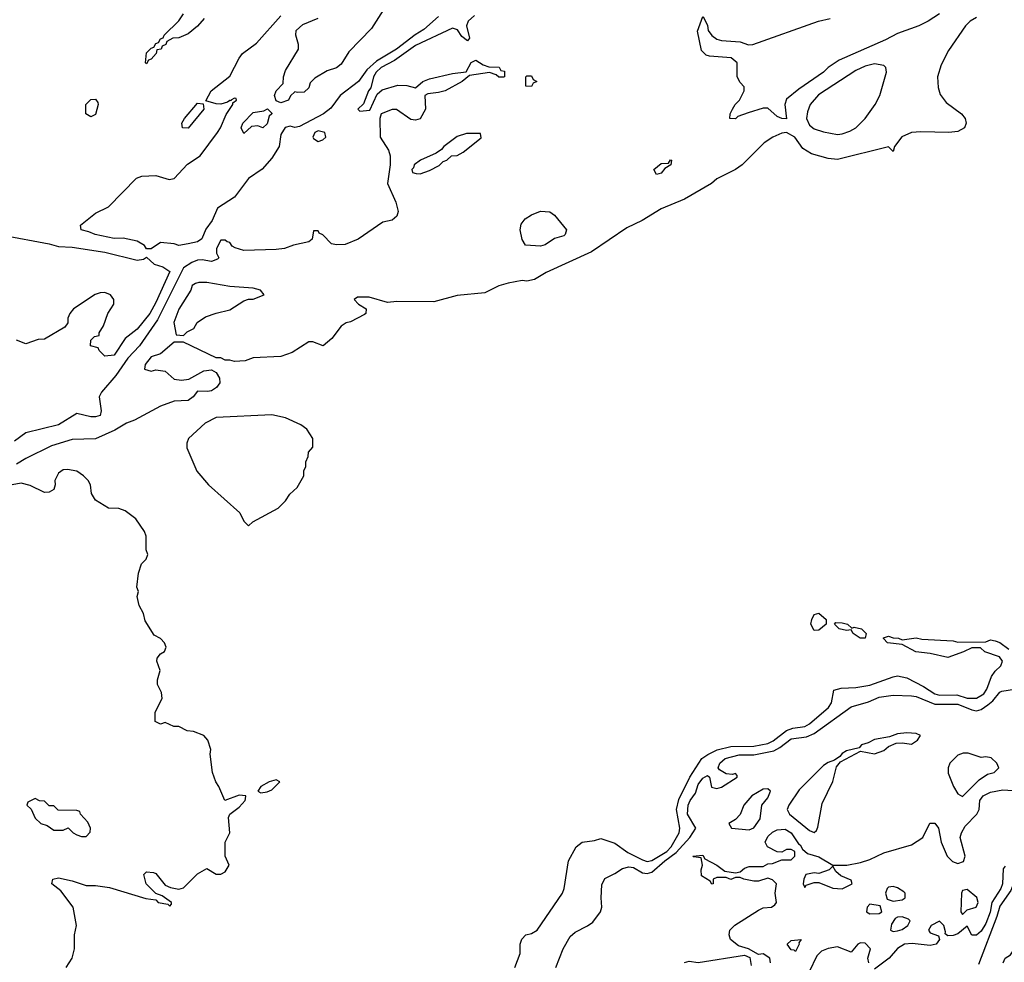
# Model space of a CAD drawing. Header units: inches. Extents: x 2348352 to 2479776, y 460422 to 613655.
# Tile 382 of 590: x 2432383 to 2436630, y 542512 to 546576. Entities that reach past the tile are written whole.
import ezdxf

# ---------------------------------------------------------------- set-up
doc = ezdxf.new("R2010")
doc.units = ezdxf.units.IN
doc.header["$MEASUREMENT"] = 0
doc.layers.add('C4534', color=7, linetype='Continuous')

msp = doc.modelspace()

# ---------------------------------------------------------------- linework, layer by layer
at = {"layer": 'C4534', "color": 4}
for points, elevation in [([(2433984.2, 546670), (2433901.1, 546538.9), (2433802.3, 546437.7), (2433770, 546384), (2433750, 546369), (2433710, 546355.3), (2433656, 546324), (2433636, 546304), (2433630, 546282), (2433610, 546264), (2433582, 546262), (2433570, 546266), (2433551.6, 546248.4), (2433542, 546230), (2433510, 546218), (2433490, 546226), (2433482, 546250), (2433488.7, 546270), (2433519, 546301), (2433521.2, 546330), (2433530, 546358), (2433585.6, 546450), (2433586.3, 546470), (2433574, 546510), (2433576, 546530), (2433604.7, 546555.3), (2433670, 546582.4)], 24), ([(2434345.1, 546594.9), (2434317.3, 546570), (2434310.6, 546550), (2434323.6, 546496.4), (2434315.3, 546484.7), (2434290, 546503.7), (2434272, 546532), (2434250, 546539.5), (2434090, 546465.4), (2434000, 546400), (2433942.6, 546370), (2433920.8, 546350), (2433909.1, 546330), (2433897.6, 546282.4), (2433888.2, 546270), (2433866.4, 546213.6), (2433842, 546190), (2433850, 546182), (2433894, 546186), (2433924.5, 546255.5), (2433946.6, 546273.4), (2434013.7, 546293.7), (2434053, 546293), (2434090, 546282), (2434122, 546310), (2434150, 546322), (2434250, 546344.9), (2434308.7, 546351.3), (2434330, 546392), (2434350, 546402), (2434382, 546382), (2434407.3, 546372.7), (2434451.6, 546371.6), (2434458, 546358), (2434474, 546354), (2434474, 546330), (2434470, 546328), (2434450, 546328), (2434438, 546338), (2434410, 546348), (2434323.6, 546336.4), (2434292, 546310), (2434218, 546270), (2434190, 546262), (2434142.8, 546257.2), (2434131.1, 546248.9), (2434133.4, 546190), (2434110, 546149.3), (2434090, 546143.7), (2434070, 546146), (2434008.9, 546188.9), (2433990, 546189), (2433942, 546170), (2433936, 546150), (2433938.4, 546070), (2433973.5, 546013.5), (2433981.3, 545990), (2433980.8, 545950), (2433970.2, 545870), (2434006, 545790), (2434015.3, 545750), (2434010.2, 545729.8), (2433999.9, 545720.1), (2433990, 545712.3), (2433950, 545703.7), (2433842.8, 545630), (2433787.6, 545607.6), (2433750, 545605.1), (2433728.7, 545610), (2433690, 545648), (2433675.3, 545655.3), (2433670, 545666), (2433650, 545666), (2433644.7, 545630), (2433630, 545619), (2433564.5, 545604.5), (2433524.7, 545590), (2433490, 545585.3), (2433350, 545580.7), (2433312, 545592), (2433300.1, 545600.1), (2433290, 545615.3), (2433278, 545618), (2433270, 545626), (2433250, 545626), (2433232, 545590), (2433232, 545570), (2433242, 545550), (2433236, 545544), (2433210, 545533.2), (2433170, 545540.7), (2433150, 545539.6), (2433126, 545530), (2433090, 545506), (2432978.1, 545281.9), (2432900.3, 545170), (2432850, 545116.9), (2432797.5, 545042.5), (2432735.5, 544970), (2432725.5, 544950), (2432734.8, 544890), (2432730, 544869.2), (2432710, 544863.7), (2432690, 544864.5), (2432630, 544878), (2432550, 544829.6), (2432410, 544795.1), (2432360.7, 544759.3)], 32), ([(2436510, 546586), (2436483, 546570), (2436462, 546550), (2436390, 546444), (2436358, 546382), (2436342, 546330), (2436344.5, 546284.5), (2436353.4, 546253.4), (2436379.9, 546219.9), (2436444.7, 546170), (2436461, 546150), (2436466, 546130), (2436458, 546110), (2436430, 546094), (2436390.7, 546089.3), (2436270, 546092.7), (2436230, 546089.4), (2436188.2, 546071.8), (2436156, 546030), (2436150, 546008), (2436130, 546028), (2435910, 545974), (2435870, 545977.2), (2435798.6, 545998.6), (2435760.9, 546020.9), (2435726.6, 546070), (2435690, 546089.6), (2435670, 546087), (2435631, 546070), (2435594.6, 546045.4), (2435498.8, 545950), (2435471, 545930), (2435390.4, 545889.6), (2435366.8, 545870), (2435250, 545802.9), (2435150, 545761.3), (2435067.7, 545710), (2435001.6, 545678.4), (2434850, 545575.6), (2434653.2, 545486.8), (2434603.5, 545456.5), (2434570.7, 545449.3), (2434550, 545452.3), (2434490, 545440.9), (2434450, 545429.4), (2434390, 545398), (2434270, 545387), (2434170, 545359.5), (2434010, 545360.5), (2433970, 545356.2), (2433890, 545379.5), (2433840.7, 545379.3), (2433826, 545370), (2433844.7, 545350), (2433878, 545330), (2433876, 545310), (2433870, 545305.2), (2433810, 545274), (2433790.8, 545269.2), (2433770, 545255.3), (2433730, 545202), (2433692, 545170), (2433647.3, 545187.3), (2433630, 545188), (2433558, 545142), (2433510, 545124), (2433390, 545118), (2433355.3, 545104.7), (2433310, 545102), (2433290, 545108.7), (2433270, 545108.7), (2433250, 545118), (2433230, 545118), (2433090, 545186), (2433050, 545186), (2432990, 545135.3), (2432950, 545122), (2432924.7, 545090), (2432922, 545070), (2432950, 545061), (2432970, 545066), (2433010, 545061), (2433050, 545026.8), (2433081.6, 545021.6), (2433113.3, 545026.7), (2433177.1, 545062.9), (2433210, 545066.4), (2433230, 545054.8), (2433244.6, 545030), (2433245.8, 545010), (2433232.6, 544990), (2433210, 544976.2), (2433192.9, 544972.9), (2433150, 544975.1), (2433131.5, 544950), (2433110, 544934), (2433050, 544932), (2432991, 544910), (2432878, 544850), (2432843.4, 544836.6), (2432794, 544806), (2432710, 544769.6), (2432610, 544766), (2432520.7, 544739.3), (2432410, 544683.7), (2432370, 544659.5)], 36), ([(2434190, 546589.5), (2434125.9, 546534.1), (2434088.6, 546511.4), (2434008.4, 546450), (2433922.1, 546397.9), (2433880.5, 546359.5), (2433844.4, 546310), (2433765.5, 546250), (2433725.1, 546194.9), (2433694, 546170), (2433590, 546115.8), (2433570, 546111.3), (2433550, 546116.9), (2433527.8, 546112.2), (2433510, 546082), (2433501.6, 546030), (2433470, 545979.5), (2433428.5, 545931.5), (2433370, 545892.3), (2433310, 545811.8), (2433235.9, 545764.1), (2433213, 545710), (2433186.6, 545673.4), (2433168.7, 545631.3), (2433150, 545618.4), (2433109.3, 545609.3), (2433070, 545602.7), (2433050, 545609.2), (2432990, 545615.3), (2432950, 545589), (2432930, 545588), (2432922, 545602), (2432890, 545620.9), (2432830, 545634), (2432790, 545632.7), (2432708.7, 545650), (2432682, 545662), (2432648, 545670), (2432646, 545690), (2432710, 545742), (2432766, 545770), (2432887.3, 545892.7), (2432910, 545902), (2432970, 545904.7), (2433027.1, 545887.1), (2433050, 545891.3), (2433106.3, 545953.7), (2433160.9, 545990), (2433236.9, 546090), (2433249.6, 546110), (2433273, 546167), (2433302, 546210), (2433302, 546218), (2433318, 546230), (2433316.4, 546236.4), (2433310, 546238), (2433294, 546230), (2433294, 546226), (2433290, 546228), (2433279.8, 546220.2), (2433250, 546212.7), (2433230, 546213.2), (2433186, 546226), (2433209.2, 546270), (2433290, 546333.4), (2433329.7, 546410.3), (2433344.5, 546430), (2433404.2, 546475.8), (2433510, 546592.7)], 28), ([(2433178.8, 546581.2), (2433150, 546549), (2433110, 546515.3), (2433070, 546498), (2433043.6, 546496.4), (2433018, 546482), (2433014, 546470), (2432998, 546462), (2432994, 546450), (2432974, 546446), (2432972, 546430), (2432950, 546406), (2432938, 546402), (2432930, 546386), (2432926, 546390), (2432930, 546434), (2432950, 546454), (2432962, 546458), (2432970, 546474), (2432982, 546478), (2432990, 546494), (2433002, 546498), (2433006, 546510), (2433070, 546572), (2433090, 546602)], 28), ([(2436350, 546602), (2436302, 546570), (2436262, 546550), (2436170, 546517.2), (2436118, 546490), (2435918, 546402), (2435870.4, 546369.6), (2435850, 546349.5), (2435743.1, 546276.9), (2435690, 546234), (2435683, 546210), (2435690, 546149.6), (2435669.7, 546149.7), (2435650, 546159.3), (2435610, 546195.3), (2435590, 546195.3), (2435525.4, 546174.6), (2435481, 546159), (2435470, 546148.7), (2435446, 546150), (2435448, 546170), (2435458, 546190), (2435469.1, 546210.9), (2435488, 546230), (2435508, 546270), (2435507.3, 546287.3), (2435490, 546306), (2435478, 546330), (2435478, 546390), (2435452.3, 546412.3), (2435359, 546419), (2435344, 546424), (2435324, 546444), (2435307, 546527), (2435329, 546590)], 32), ([(2435331, 546590), (2435350, 546552), (2435353, 546530), (2435368.5, 546508.5), (2435390, 546493), (2435410, 546486.7), (2435490, 546481), (2435527.3, 546467.3), (2435546, 546470), (2435828, 546570), (2435878.6, 546581.4)], 32), ([(2432310, 545647.2), (2432510, 545610.3), (2432550, 545598), (2432610, 545596.1), (2432750, 545573.4), (2432890, 545538.9), (2432916.9, 545543.1), (2432930, 545552), (2432962.5, 545522.5), (2433001, 545510), (2433030.3, 545490), (2432970, 545357.2), (2432943.8, 545310), (2432890, 545242), (2432838.5, 545201.5), (2432790, 545129.2), (2432750, 545126), (2432726, 545150), (2432722, 545162), (2432688.7, 545170), (2432690, 545194), (2432706, 545210), (2432726, 545214), (2432726, 545226), (2432744, 545256), (2432762.7, 545310), (2432789.2, 545350), (2432789.2, 545370), (2432775.3, 545390), (2432750, 545400.7), (2432730, 545398.4), (2432708.8, 545391.2), (2432614.8, 545330), (2432598.8, 545310), (2432590.8, 545290), (2432590.7, 545269.3), (2432578, 545250), (2432490, 545199), (2432462.8, 545197.2), (2432410, 545179), (2432370, 545194)], 28), ([(2432584, 542490), (2432609.2, 542530), (2432619, 542570), (2432619, 542630), (2432628.7, 542670), (2432613.2, 542750), (2432560.2, 542820.2), (2432522, 542850), (2432526, 542870), (2432550, 542876), (2432610, 542862.8), (2432670, 542842.8), (2432710, 542842.8), (2432770, 542834), (2432927.3, 542787.3), (2432970, 542781), (2432981, 542770), (2433022, 542762), (2433030, 542754), (2433038, 542762), (2433038, 542770), (2432998, 542798), (2432970, 542808), (2432928.7, 542850), (2432918, 542890), (2432930, 542902), (2432959.6, 542899.6), (2432970, 542894), (2433010, 542844.7), (2433034, 542834), (2433070, 542827.7), (2433090, 542833.4), (2433150, 542893.4), (2433190, 542916), (2433230, 542892), (2433250, 542892), (2433270, 542902), (2433286, 542930), (2433268.7, 542970), (2433269.2, 543030), (2433289, 543070), (2433283.7, 543136.3), (2433289.3, 543150.7), (2433330, 543180.7), (2433356, 543210), (2433357.2, 543217.2), (2433358, 543230), (2433330, 543233.2), (2433268, 543210), (2433242, 543270), (2433228.7, 543290), (2433215.3, 543330), (2433204, 543410), (2433208, 543430), (2433195.3, 543470), (2433178, 543490), (2433132.7, 543507.3), (2433106, 543510), (2433070, 543528), (2433048.4, 543528.4), (2433010, 543546), (2432990, 543538), (2432968, 543550), (2432968, 543590), (2432998, 543650), (2432994.6, 543674.6), (2432978, 543710), (2432978, 543730), (2432988.7, 543770), (2432975.3, 543810), (2432976.4, 543823.6), (2432990, 543842), (2433008.4, 543851.6), (2433015.3, 543870), (2433008, 543890), (2432990, 543908), (2432963.1, 543923.1), (2432924.7, 543984.7), (2432916.5, 544016.5), (2432899, 544050), (2432889.1, 544089.1), (2432895.3, 544110), (2432888.7, 544130), (2432895.3, 544190), (2432908.7, 544230), (2432928, 544250), (2432935.3, 544270), (2432928.7, 544290), (2432928.7, 544350), (2432922, 544370), (2432884.7, 544424.7), (2432838, 544458), (2432810, 544468.7), (2432766, 544470), (2432710, 544504), (2432692.9, 544532.9), (2432689, 544570), (2432679, 544590), (2432659, 544610), (2432630, 544629.3), (2432590, 544637.4), (2432570, 544635.8), (2432550, 544620.9), (2432534.8, 544590), (2432536, 544570), (2432531, 544550), (2432510, 544539.3), (2432490, 544538), (2432428.3, 544568.3), (2432390, 544578.2), (2432350.6, 544570)], 44), ([(2434519, 542490), (2434542, 542550), (2434542, 542590), (2434548.4, 542611.6), (2434566, 542630), (2434590, 542636), (2434615.3, 542650), (2434723.7, 542810), (2434731.8, 542830), (2434749.6, 542950), (2434783.7, 543010), (2434809.7, 543030.3), (2434862.5, 543037.5), (2434890, 543046), (2434950, 543024.9), (2435005.5, 542985.5), (2435070, 542953.7), (2435090, 542946.3), (2435110, 542950.3), (2435174.5, 542990), (2435192.8, 543010), (2435227.2, 543070), (2435230.9, 543090), (2435216.5, 543170), (2435226.6, 543213.4), (2435273.3, 543310), (2435326, 543390), (2435351.8, 543408.2), (2435391.6, 543428.4), (2435450, 543442.9), (2435550, 543444.1), (2435610, 543455.8), (2435632.7, 543467.3), (2435690, 543511.8), (2435718.5, 543521.5), (2435770, 543528.9), (2435790, 543540.4), (2435871.6, 543610), (2435885.1, 543630), (2435894.6, 543685.4), (2435926.6, 543693.4), (2435990, 543696.4), (2436050, 543707.4), (2436150, 543743.1), (2436170, 543747.2), (2436210, 543738.4), (2436281.5, 543701.5), (2436330, 543668.9), (2436350, 543664), (2436425, 543664.9), (2436470, 543650.3), (2436510, 543650.3), (2436541.6, 543670), (2436554.3, 543690), (2436575.1, 543744.9), (2436590, 543767.3), (2436615.3, 543790), (2436622, 543810), (2436609, 543829), (2436546, 543850), (2436527.3, 543867.3), (2436490, 543868), (2436454, 543850), (2436386.6, 543826.6), (2436310, 543844), (2436248, 543850), (2436190, 543882), (2436126, 543890), (2436108.4, 543908.4), (2436108.4, 543911.6), (2436130, 543918), (2436150, 543911), (2436174, 543910), (2436190, 543902), (2436250, 543910.6), (2436274.6, 543905.4), (2436410, 543898), (2436430, 543892), (2436550, 543894), (2436570, 543902), (2436590, 543898), (2436610, 543891.3), (2436650, 543862)], 36), ([(2434696.2, 542490), (2434727.6, 542570), (2434757.4, 542622.6), (2434778.6, 542641.4), (2434831.6, 542668.4), (2434854.6, 542685.4), (2434887.8, 542730), (2434894.7, 542750), (2434891.3, 542790), (2434894.7, 542845.3), (2434906.5, 542873.5), (2434950, 542894), (2434983.3, 542916.7), (2435010, 542924), (2435030, 542920.2), (2435070, 542898.3), (2435090, 542895.2), (2435110, 542900.9), (2435166.4, 542950), (2435215.1, 542984.9), (2435273.6, 543050), (2435299, 543090), (2435263.6, 543150), (2435266.3, 543190), (2435275.1, 543210), (2435298.3, 543241.7), (2435310, 543278), (2435330, 543306), (2435350, 543318), (2435358, 543310), (2435367.1, 543267.1), (2435390, 543261), (2435410, 543266.8), (2435478, 543310), (2435478, 543318), (2435470, 543326), (2435458, 543322), (2435430, 543324), (2435401.2, 543341.2), (2435395.3, 543350), (2435402.7, 543370), (2435426, 543390), (2435485.8, 543405.8), (2435550, 543407), (2435636.3, 543423.7), (2435662.5, 543437.5), (2435710, 543474.7), (2435776.3, 543483.7), (2435810, 543497.7), (2435970, 543612.7), (2436044.4, 543635.6), (2436090, 543655.5), (2436150, 543663.8), (2436230, 543661.3), (2436250, 543658), (2436330, 543624.5), (2436430, 543624.5), (2436490, 543600.2), (2436510, 543596.5), (2436530, 543602.4), (2436558.6, 543621.4), (2436580.1, 543639.9), (2436610, 543676.4), (2436619.1, 543680.9), (2436792.2, 543707.8)], 32), ([(2435622, 542510), (2435618, 542530), (2435590, 542548), (2435570, 542546), (2435526, 542570), (2435483.2, 542583.2), (2435449.5, 542609.5), (2435442.7, 542630), (2435446, 542650), (2435468.3, 542671.7), (2435570, 542736), (2435590, 542746), (2435626, 542750), (2435640.4, 542759.6), (2435648, 542770), (2435642, 542810), (2435648, 542850), (2435630, 542868), (2435610, 542874), (2435570, 542862), (2435550, 542862), (2435506, 542870), (2435490, 542878), (2435470, 542878), (2435450, 542868.7), (2435430, 542878), (2435390, 542878), (2435374, 542870), (2435374, 542850), (2435368.4, 542848.4), (2435362, 542862), (2435324, 542884), (2435322, 542910), (2435328, 542930), (2435322, 542962), (2435290, 542966), (2435286, 542970), (2435330, 542974), (2435338, 542958), (2435390, 542931.3), (2435424.7, 542904.7), (2435470, 542898), (2435490, 542902), (2435510, 542918), (2435530, 542924.7), (2435590, 542924.7), (2435610, 542936), (2435630, 542938), (2435670, 542954), (2435710, 542954), (2435726, 542970), (2435726, 542990), (2435710, 542998), (2435690, 542998), (2435670, 542986), (2435650, 542988), (2435608, 543010), (2435599, 543030), (2435610, 543054.8), (2435630, 543073.4), (2435650, 543082.8), (2435685.4, 543085.4), (2435710.7, 543070), (2435742, 543022), (2435750, 543018), (2435759.6, 542999.6), (2435780.5, 542980.5), (2435830, 542966.8), (2435890, 542931.3), (2435950.7, 542930.7), (2436010, 542942), (2436050, 542955.5), (2436110, 542984), (2436230, 543018), (2436278, 543050), (2436308.9, 543111.1), (2436330, 543112), (2436346, 543090), (2436357.3, 543030), (2436383, 542970), (2436406.6, 542946.6), (2436430, 542937.6), (2436454.2, 542945.8), (2436460.9, 542970), (2436439.3, 543050), (2436446, 543070), (2436461.7, 543098.3), (2436512, 543150), (2436520.9, 543170), (2436525.1, 543210), (2436539, 543230), (2436570, 543246), (2436624.2, 543255.8), (2436710, 543250.3)], 28), ([(2436633.3, 542926.7), (2436625.6, 542914.4), (2436621.5, 542850), (2436615.4, 542830), (2436576.5, 542770), (2436568.3, 542728.3), (2436550, 542678.4), (2436530, 542646.6), (2436510, 542628.7), (2436489.3, 542629.3), (2436470, 542668), (2436430, 542635.1), (2436410, 542627), (2436386.3, 542626.3), (2436374.6, 542634.6), (2436376.5, 542643.5), (2436369.2, 542670), (2436350, 542689.2), (2436314.8, 542670), (2436303, 542650), (2436310, 542638.8), (2436346, 542626), (2436351, 542610), (2436336.3, 542590), (2436310, 542584), (2436232.6, 542592.6), (2436198.8, 542590), (2436169.2, 542570.8), (2436133.4, 542530), (2436070, 542482)], 28), ([(2436625.6, 542510), (2436633.2, 542530), (2436656.3, 542543.7), (2436700.7, 542610), (2436694.3, 542665.7), (2436702.7, 542710), (2436690, 542748), (2436683.2, 542796.8), (2436684, 542810), (2436695.1, 542830), (2436690, 542848), (2436670, 542852.3), (2436658.8, 542821.2), (2436610, 542754), (2436597.6, 542710), (2436518, 542502)], 32), ([(2436045.1, 542510), (2436040.9, 542530), (2436052.7, 542570), (2436030, 542593.6), (2436010, 542595.1), (2435998, 542590), (2435970, 542555.3), (2435910, 542578.4), (2435870, 542571.3), (2435840.8, 542559.2), (2435820.8, 542539.2), (2435788.7, 542470)], 28), ([(2435250, 542511), (2435270, 542516), (2435310, 542511.3), (2435510, 542542), (2435532.7, 542532.7), (2435538, 542498)], 28)]:
    msp.add_lwpolyline(points, dxfattribs=dict(at, elevation=elevation))
for points, elevation in [([(2436070, 546386.6), (2436030, 546375.6), (2435990, 546356.9), (2435828.1, 546251.9), (2435792.7, 546210), (2435780.7, 546179.3), (2435777.1, 546150), (2435790, 546122), (2435810, 546106), (2435850, 546092.7), (2435910, 546080.7), (2435930, 546084.9), (2435964.1, 546095.9), (2435989.5, 546110.5), (2436029.5, 546150.5), (2436073.2, 546210), (2436093.2, 546250), (2436121.2, 546350), (2436119, 546370), (2436110, 546379)], 36), ([(2434590, 546288), (2434566, 546290), (2434566, 546330), (2434570, 546334), (2434590, 546334), (2434598, 546318), (2434614, 546310), (2434598, 546302)], 32), ([(2432690, 546158), (2432668, 546170), (2432668.7, 546210), (2432690, 546232), (2432710, 546234), (2432719.6, 546219.6), (2432722, 546210), (2432710, 546168)], 28), ([(2433110, 546109.2), (2433086, 546110), (2433082, 546130), (2433094, 546150), (2433150, 546216), (2433174, 546214), (2433178, 546190)], 28), ([(2433432, 546110), (2433410, 546118), (2433383.6, 546116.4), (2433350, 546086), (2433338, 546110), (2433345.2, 546130), (2433390, 546176), (2433436.4, 546183.6), (2433452, 546192), (2433470, 546174), (2433470.8, 546170.8), (2433459.6, 546160.4), (2433450, 546128)], 24), ([(2433670, 546097), (2433656, 546090), (2433646.8, 546070), (2433650, 546064.7), (2433670, 546051), (2433690, 546058.8), (2433704, 546070), (2433699, 546090)], 32), ([(2434370, 546086), (2434310, 546085.2), (2434270, 546072), (2434212, 546030), (2434202.8, 546017.2), (2434179.8, 546000.2), (2434112, 545970), (2434084.7, 545950), (2434082, 545938), (2434074, 545930), (2434078, 545918), (2434092.7, 545912.7), (2434110, 545912), (2434150, 545926), (2434192.5, 545947.5), (2434210, 545964.7), (2434226, 545970), (2434246, 545990), (2434270, 545991.3), (2434295.5, 546004.5), (2434372.9, 546067.1)], 36), ([(2435130, 545909), (2435118, 545930), (2435150, 545956), (2435182, 545958), (2435190, 545972), (2435194, 545970), (2435192, 545950), (2435165.4, 545934.6), (2435150, 545915.3)], 32), ([(2434630, 545599.5), (2434564.1, 545604.1), (2434550, 545628), (2434541.6, 545670), (2434545.6, 545694.4), (2434562.8, 545717.2), (2434590, 545735.5), (2434630, 545750.4), (2434670, 545747.3), (2434690, 545734), (2434741, 545670), (2434736, 545650), (2434730, 545644), (2434690, 545633.2), (2434650, 545606)], 32), ([(2433156.3, 545443.7), (2433141.1, 545438.9), (2433126.8, 545430), (2433121, 545410), (2433070, 545328), (2433047.3, 545270), (2433058, 545218), (2433090, 545214), (2433106, 545230), (2433134.6, 545245.4), (2433148.9, 545271.1), (2433184.7, 545295.3), (2433230, 545311.3), (2433290, 545324.7), (2433350, 545364.7), (2433370, 545371.3), (2433390, 545371.3), (2433438, 545390), (2433422, 545410), (2433390, 545418.4), (2433290, 545426.6), (2433190, 545443.6)], 36), ([(2433470, 544871.8), (2433230, 544860.9), (2433182.8, 544837.2), (2433111.3, 544770), (2433104.7, 544750), (2433104.7, 544730), (2433146.8, 544630), (2433198, 544570), (2433332, 544450), (2433350, 544414), (2433370, 544394), (2433388.4, 544411.6), (2433498, 544470), (2433530, 544502), (2433548.9, 544531.1), (2433580.4, 544559.6), (2433608, 544610), (2433608.9, 544631.1), (2433618, 544650), (2433618, 544670), (2433627.3, 544692.7), (2433628.4, 544711.6), (2433647.3, 544732.7), (2433648, 544770), (2433622, 544810), (2433595.3, 544830), (2433530, 544859.5)], 44), ([(2435810, 543942), (2435796, 543970), (2435799.3, 543990), (2435810, 544011.3), (2435830, 544018), (2435862, 543990), (2435862, 543970), (2435830, 543944)], 36), ([(2435972.7, 543952.7), (2435983.1, 543956.9), (2436014, 543950), (2436034, 543930), (2436030, 543909), (2436008, 543910), (2435978, 543930), (2435970, 543946), (2435950, 543942), (2435918, 543950), (2435898, 543970), (2435903.1, 543976.9), (2435930, 543976), (2435954, 543970)], 36), ([(2436210, 543501.2), (2436170, 543497.2), (2436135.3, 543484.7), (2436070, 543472), (2436042.5, 543457.5), (2436014, 543450), (2436003.6, 543436.4), (2435950, 543424), (2435930, 543412.7), (2435921, 543399), (2435897.3, 543382.7), (2435870, 543374), (2435850, 543360.9), (2435744.8, 543255.2), (2435700.7, 543190), (2435694, 543170), (2435702.8, 543150), (2435790, 543080.7), (2435810, 543071.3), (2435820.4, 543079.6), (2435826, 543094), (2435843.9, 543196.1), (2435890, 543292), (2435906, 543354), (2435924, 543376), (2436010, 543422), (2436070, 543410.8), (2436110, 543425.5), (2436130, 543442.8), (2436163.1, 543456.9), (2436190, 543458), (2436230, 543452), (2436255.3, 543470), (2436268, 543490), (2436250, 543499)], 32), ([(2436473.6, 543413.6), (2436452.9, 543412.9), (2436430, 543405.2), (2436394.8, 543370), (2436387.7, 543350), (2436387.7, 543327.7), (2436410.8, 543270), (2436430, 543238), (2436450, 543226.8), (2436521.6, 543298.4), (2436557.2, 543322.8), (2436586, 543330), (2436606, 543350), (2436598, 543370), (2436573.6, 543393.6), (2436550, 543398), (2436530, 543395.3)], 32), ([(2433490, 543298.4), (2433458.8, 543290), (2433423, 543270), (2433410.8, 543250), (2433423.1, 543243.1), (2433450, 543246.9), (2433470, 543254.9), (2433505.2, 543290)], 44), ([(2435610, 543259.3), (2435590, 543258), (2435541, 543230), (2435506, 543190), (2435490.8, 543149.2), (2435470, 543128), (2435442, 543110), (2435454, 543090), (2435530, 543082.8), (2435550, 543091), (2435577.2, 543130), (2435584, 543190), (2435610, 543221), (2435621.2, 543250)], 32), ([(2432450, 543218), (2432418, 543202), (2432414, 543190), (2432432.7, 543172.7), (2432450, 543134), (2432474, 543110), (2432502, 543102), (2432530, 543082), (2432570, 543082), (2432591.6, 543091.6), (2432614, 543070), (2432630, 543062), (2432650, 543054), (2432670, 543054), (2432687.3, 543072.7), (2432688, 543090), (2432676.4, 543116.4), (2432646, 543150), (2432642, 543162), (2432630, 543166), (2432548.4, 543168.4), (2432530, 543186), (2432510, 543186), (2432490, 543206), (2432468, 543208)], 48), ([(2435890, 542926), (2435874, 542910), (2435830, 542894), (2435810, 542897.2), (2435774, 542890), (2435764.7, 542870), (2435762, 542850), (2435770, 542834), (2435775.3, 542844.7), (2435810, 542856), (2435830, 542856), (2435890, 542830.8), (2435930, 542828.5), (2435974, 542850), (2435970, 542866), (2435924.7, 542884.7), (2435903.1, 542903.1)], 28), ([(2436150, 542839), (2436130, 542835.3), (2436124.7, 542830), (2436118, 542810), (2436124.7, 542784.7), (2436150, 542776), (2436190, 542781), (2436202, 542790), (2436202, 542810), (2436196, 542816), (2436170, 542833.2)], 28), ([(2436470, 542825.2), (2436450, 542821.2), (2436444.9, 542810), (2436442.8, 542730), (2436450, 542718), (2436470, 542738), (2436508, 542750), (2436517.2, 542770), (2436511.9, 542791.9)], 28), ([(2436050, 542762), (2436038, 542750), (2436036.3, 542730), (2436050, 542721.3), (2436090, 542722.8), (2436102, 542730), (2436094.6, 542754.6)], 28), ([(2436190, 542707.8), (2436170, 542707), (2436159.3, 542700.7), (2436143.1, 542676.9), (2436138.8, 542650), (2436150, 542644.4), (2436170, 542647.2), (2436190, 542653.7), (2436214.3, 542670), (2436223.6, 542690), (2436217.4, 542697.4)], 28), ([(2435730, 542558), (2435724, 542564), (2435710, 542566), (2435694, 542590), (2435710, 542606), (2435754, 542610), (2435743.6, 542596.4), (2435744.7, 542590)], 24)]:
    msp.add_lwpolyline(points, close=True, dxfattribs=dict(at, elevation=elevation))

doc.saveas('drawing.dxf')
